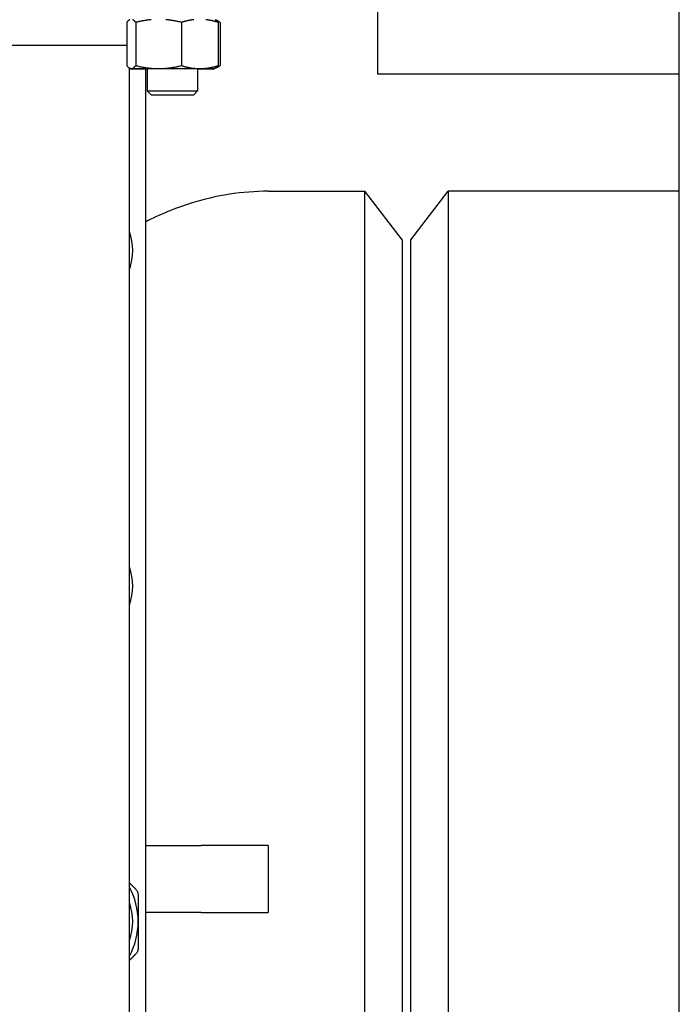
# Model space of a CAD drawing. Header units: inches. Extents: x 5 to 1128, y -85 to 748.
# Tile 362 of 656: x 446 to 456, y 675 to 690. Entities that reach past the tile are written whole.
import ezdxf

# ---------------------------------------------------------------- set-up
doc = ezdxf.new("R2010")
doc.units = ezdxf.units.IN
doc.header["$LTSCALE"] = 32
doc.header["$MEASUREMENT"] = 0
doc.layers.add('Dimension (ANSI)', color=7, linetype='Continuous', lineweight=25)
doc.layers.add('Visible (ANSI)', color=7, linetype='Continuous', lineweight=30)
doc.styles.add('Note Text (ANSI)', font='tahoma.ttf')
doc.dimstyles.new('SB Fraction-16 (ANSI)', dxfattribs={"dimscale": 32, "dimtxt": 0.125, "dimasz": 0.098425, "dimexe": 0.125, "dimexo": 0.0625, "dimgap": 0.031496, "dimtad": 0, "dimtih": 1, "dimtoh": 1, "dimdec": 4, "dimrnd": 1e-08, "dimzin": 0, "dimdsep": 46, "dimlunit": 5, "dimtxsty": 'Note Text (ANSI)', "dimcen": 0.09, "dimdle": 0.393701, "dimclrd": 256, "dimclre": 256, "dimclrt": 256, "dimadec": 0, "dimazin": 3, "dimtfac": 0.96, "dimtofl": 0, "dimtmove": 0, "dimatfit": 3, "dimfxl": 1, "dimfrac": 2, "dimtolj": 1, "dimtzin": 12, "dimlwd": -1, "dimlwe": -1, "dimarcsym": 0})

# ---------------------------------------------------------------- blocks, each defined once
blk = doc.blocks.new('*D19')
at = {"layer": 'Defpoints', "color": 0, "transparency": 16777216}
for p in [(455.781, 700.44), (292.001, 552.44), (455.781, 552.44)]:
    blk.add_point(p, dxfattribs=at)
at = {"layer": 'Dimension (ANSI)', "transparency": 16777216}
for p, q in [((453.781, 700.44), (288.001, 700.44)), ((292.001, 697.29), (292.001, 636.039)), ((292.001, 555.589), (292.001, 629.841)), ((453.781, 552.44), (288.001, 552.44))]:
    blk.add_line(p, q, dxfattribs=at)
for points in [[(291.476, 697.29), (292.526, 697.29), (292.001, 700.44)], [(291.476, 555.589), (292.526, 555.589), (292.001, 552.44)]]:
    blk.add_solid(points, dxfattribs=at)
at = {"layer": 'Dimension (ANSI)', "transparency": 16777216, "insert": (287.899, 635.031), "char_height": 4, "attachment_point": 1, "style": 'Note Text (ANSI)'}
blk.add_mtext('\\A1;148', dxfattribs=at)

msp = doc.modelspace()

# ---------------------------------------------------------------- linework, layer by layer
at = {"layer": 'Visible (ANSI)'}
for p, q in [((455.78063, 552.43978), (455.78063, 700.43978)), ((451.28063, 693.75228), (451.28063, 688.75228)), ((447.54493, 689.51895), (447.54493, 688.87513)), ((447.59069, 689.55904), (447.59017, 689.5588)), ((447.67997, 689.51895), (447.67997, 688.87513)), ((448.36145, 689.51895), (448.36145, 688.87513)), ((448.86213, 689.55904), (448.86265, 689.5588)), ((448.86265, 689.5588), (448.88828, 689.54685)), ((448.90789, 689.51895), (448.90789, 688.87513)), ((448.93535, 689.51895), (448.93535, 688.87513)), ((445.75337, 689.17904), (447.54493, 689.17904)), ((447.58542, 615.43154), (447.58542, 688.83772)), ((447.59017, 688.83528), (447.58542, 688.8375)), ((447.60141, 688.83004), (447.59017, 688.83528)), ((447.60141, 688.83004), (447.61245, 688.83004)), ((447.60141, 688.82504), (447.85141, 688.82504)), ((447.61245, 688.83004), (448.02071, 688.83004)), ((447.82292, 688.82504), (447.82292, 668.22186)), ((447.85141, 688.83004), (447.85141, 688.49654)), ((448.02071, 688.83004), (448.63467, 688.83004)), ((448.60141, 688.83004), (448.60141, 688.49654)), ((448.60141, 688.82504), (448.85141, 688.82504)), ((448.63467, 688.83004), (448.85141, 688.83004)), ((448.85141, 688.83004), (448.86265, 688.83528)), ((448.86265, 688.83528), (448.88828, 688.84723)), ((451.28063, 688.75228), (455.78063, 688.75228)), ((447.85141, 688.49654), (448.60141, 688.49654)), ((447.91391, 688.43404), (447.85141, 688.49654)), ((448.53891, 688.43404), (447.91391, 688.43404)), ((448.53891, 688.43404), (448.60141, 688.49654)), ((449.65563, 687.00228), (451.09548, 687.00228)), ((451.09548, 661.50228), (451.09548, 687.00228)), ((451.65563, 686.27228), (451.09548, 687.00228)), ((451.78063, 686.27728), (452.33694, 687.00228)), ((452.33694, 687.00228), (452.33694, 661.50228)), ((455.78063, 687.00228), (452.33694, 687.00228)), ((451.65563, 662.23228), (451.65563, 686.27228)), ((451.78063, 662.22728), (451.78063, 686.27728)), ((447.82292, 677.25228), (448.65563, 677.25228)), ((449.65563, 677.25228), (448.65563, 677.25228)), ((449.65563, 677.25228), (449.65563, 676.25228)), ((448.65563, 676.25228), (447.82292, 676.25228)), ((448.65563, 676.25228), (449.65563, 676.25228))]:
    msp.add_line(p, q, dxfattribs=at)
for centre, radius, start, end in [((446.82292, 686.11904), 0.8125, 339.794776, 20.205224), ((446.82292, 681.11904), 0.8125, 339.794776, 20.205224), ((446.63542, 676.11904), 1.08, 0, 28.402282), ((446.83792, 676.11904), 0.7975, 339.603631, 20.396369), ((446.63542, 676.11904), 1.08, 331.597718, 0)]:
    msp.add_arc(centre, radius, start, end, dxfattribs=at)
for points, weights in [([(447.59069, 689.55904), (447.56926, 689.54927), (447.54493, 689.51895)], [1.01693131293, 1.02520879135, 1]), ([(447.67997, 689.51895), (447.65564, 689.54927), (447.6342, 689.55904)], [1, 1.02520879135, 1.01693131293]), ([(447.91092, 689.55904), (447.80276, 689.54927), (447.67997, 689.51895)], [1.01693131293, 1.02520879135, 1]), ([(448.36145, 689.51895), (448.23866, 689.54927), (448.1305, 689.55904)], [1, 1.02520879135, 1.01693131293]), ([(448.54664, 689.55904), (448.45991, 689.54927), (448.36145, 689.51895)], [1.01693131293, 1.02520879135, 1]), ([(448.90789, 689.51895), (448.80943, 689.54927), (448.72271, 689.55904)], [1, 1.02520879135, 1.01693131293]), ([(448.86265, 689.5588), (448.88385, 689.54891), (448.90789, 689.51895)], [1.01712621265, 1.02490458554, 1]), ([(448.93535, 689.51895), (448.90179, 689.54273), (448.87171, 689.55376)], [1, 1.01965956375, 1.01895290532]), ([(447.54493, 688.87513), (447.58111, 688.83004), (447.61245, 688.83004)], [1, 1.0379548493, 1]), ([(447.61245, 688.83004), (447.64379, 688.83004), (447.67997, 688.87513)], [1, 1.0379548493, 1]), ([(447.67997, 688.87513), (447.86257, 688.83004), (448.02071, 688.83004)], [1, 1.0379548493, 1]), ([(448.02071, 688.83004), (448.17885, 688.83004), (448.36145, 688.87513)], [1, 1.0379548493, 1]), ([(448.36145, 688.87513), (448.50787, 688.83004), (448.63467, 688.83004)], [1, 1.0379548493, 1]), ([(448.63467, 688.83004), (448.76147, 688.83004), (448.90789, 688.87513)], [1, 1.0379548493, 1]), ([(448.90789, 688.87513), (448.88385, 688.84517), (448.86265, 688.83528)], [1, 1.02490458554, 1.01712621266]), ([(448.87171, 688.84032), (448.90179, 688.85135), (448.93535, 688.87513)], [1.01895290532, 1.01965956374, 1]), ([(447.60141, 688.82504), (447.60141, 688.82504), (447.60141, 688.83004)], [1, 1.01274605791, 1.0169313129]), ([(447.81322, 688.83004), (447.83241, 688.82815), (447.85141, 688.82698)], [1.0169313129, 1.0153450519, 1.01252903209]), ([(448.60141, 688.82698), (448.6204, 688.82815), (448.6396, 688.83004)], [1.01252903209, 1.01534505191, 1.01693131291]), ([(448.85141, 688.83004), (448.85141, 688.82504), (448.85141, 688.82504)], [1.01693131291, 1.01274605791, 1]), ([(447.58542, 676.69639), (447.63132, 676.65049), (447.67881, 676.603)], [1.04806432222, 1.05643980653, 1.06125151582]), ([(447.71542, 676.51461), (447.71542, 676.3106), (447.71542, 676.11904)], [1.06125151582, 1.04676875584, 1]), ([(447.71542, 676.11904), (447.71542, 675.92748), (447.71542, 675.72347)], [1, 1.04676875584, 1.06125151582]), ([(447.67881, 675.63508), (447.63132, 675.58759), (447.58542, 675.54169)], [1.06125151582, 1.05643980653, 1.04806432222])]:
    msp.add_rational_spline(points, weights, degree=2, dxfattribs=at)
for points, knots in [([(449.65563, 687.00228), (449.26778, 687.00228), (448.88025, 686.94145), (448.27242, 686.75133), (448.04469, 686.65724), (447.82292, 686.54349)], [6.283185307, 6.283185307, 6.283185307, 6.283185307, 6.438327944, 6.438327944, 6.534220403, 6.534220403, 6.534220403, 6.534220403]), ([(447.67881, 676.603), (447.69055, 676.59126), (447.69985, 676.57707), (447.71196, 676.54783), (447.71542, 676.53122), (447.71542, 676.51461)], [0.405588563, 0.405588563, 0.405588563, 0.405588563, 0.526133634, 0.526133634, 0.646678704, 0.646678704, 0.646678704, 0.646678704]), ([(447.71542, 675.72347), (447.71542, 675.70686), (447.71196, 675.69025), (447.69985, 675.66102), (447.69055, 675.64682), (447.67881, 675.63508)], [0.405588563, 0.405588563, 0.405588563, 0.405588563, 0.526133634, 0.526133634, 0.646678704, 0.646678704, 0.646678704, 0.646678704])]:
    msp.add_open_spline(points, degree=3, knots=knots, dxfattribs=at)

# ---------------------------------------------------------------- dimensions: what is measured, and where the dimension line sits
at = {"layer": 'Dimension (ANSI)'}
dim = msp.add_linear_dim(base=(292.00111, 552.43978), p1=(455.78063, 700.43978), p2=(455.78063, 552.43978), angle=90, dimstyle='SB Fraction-16 (ANSI)', override={"dimgap": 0.031496, "dimdec": 4, "dimtol": 0, "dimlim": 0, "dimtp": 0, "dimtm": 0, "dimtdec": 2, "dimatfit": 1}, dxfattribs=at)
dim.commit()
dim.dimension.update_dxf_attribs({"geometry": '*D19', "text_midpoint": (292.00111, 632.93978), "dimtype": 160})

doc.saveas('drawing.dxf')
